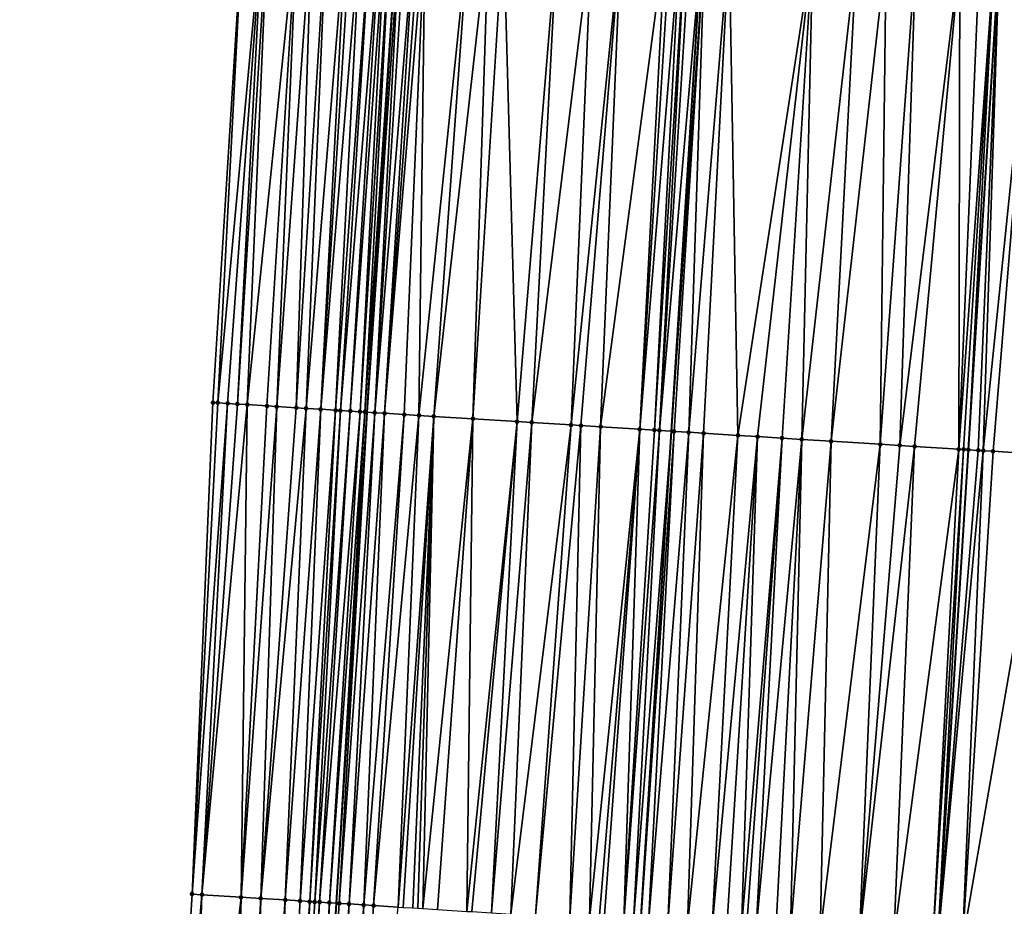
# Model space of a CAD drawing. Header units: feet. Extents: x 2004186 to 2014793, y 836912 to 864902.
# Tile 271 of 656: x 2010684 to 2010724, y 845303 to 845339. Entities that reach past the tile are written whole.
import ezdxf

# ---------------------------------------------------------------- set-up
doc = ezdxf.new("R2010")
doc.units = ezdxf.units.FT
doc.header["$LTSCALE"] = 100
doc.header["$MEASUREMENT"] = 0
for name, color, linetype, lineweight in [('EP_Travel Lane', 5, 'Continuous', 40), ('GPL_Skip Line', 2, 'Continuous', 40), ('Road Shots', 4, 'Continuous', 200), ('Road X-Section', 30, 'Continuous', 13)]:
    doc.layers.add(name, color=color, linetype=linetype, lineweight=lineweight)
doc.layers.add('I-77 SB_MM21-27-Surface-Border', color=7, linetype='Continuous')
doc.layers.add('I-77 SB_MM21-27-Surface-TIN', color=7, linetype='Continuous')

msp = doc.modelspace()

# ---------------------------------------------------------------- linework, layer by layer
at = {"layer": 'EP_Travel Lane'}
msp.add_polyline3d([(2010688.721868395, 845163.5837760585, 420.1983156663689), (2010689.938995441, 845183.5414340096, 420.4285566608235), (2010691.156067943, 845203.498197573, 420.6407721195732), (2010692.373227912, 845223.4563953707, 420.8531145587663), (2010693.590517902, 845243.4167251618, 421.0468504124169), (2010694.807854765, 845263.3778235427, 421.2321663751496), (2010696.025411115, 845283.33947389, 421.4553354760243), (2010697.255773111, 845303.2830267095, 421.6589744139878), (2010698.501887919, 845323.2432744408, 421.886820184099), (2010699.747918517, 845343.2021733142, 422.1327576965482), (2010700.994011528, 845363.1620719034, 422.3334524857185), (2010702.240117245, 845383.1221740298, 422.5148224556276), (2010703.486214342, 845403.0821380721, 422.7108676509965), (2010704.732303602, 845423.0419765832, 422.882726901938), (2010705.978141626, 845443.0012234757, 423.0616602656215), (2010707.213930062, 845462.898351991, 423.2089767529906), (2010708.433583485, 845482.8447857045, 423.331041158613), (2010709.603864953, 845502.7657125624, 423.4429845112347)], dxfattribs=at)
at = {"layer": 'GPL_Skip Line'}
for points in [[(2010700.874572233, 845162.8144267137, 420.4101064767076), (2010702.126642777, 845182.769965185, 420.6362082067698), (2010703.378671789, 845202.7248416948, 420.8486498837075), (2010704.630773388, 845222.6808751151, 421.0531259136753), (2010705.883025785, 845242.6393119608, 421.2546592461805), (2010707.135319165, 845262.5984019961, 421.4004640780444), (2010708.387606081, 845282.5580627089, 421.5839917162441), (2010709.636509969, 845302.509108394, 421.7978473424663), (2010710.882992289, 845322.4694673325, 421.9656822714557), (2010712.129395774, 845342.4285638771, 422.1851182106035), (2010713.375845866, 845362.388406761, 422.3873002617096), (2010714.622298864, 845382.3482961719, 422.5859300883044), (2010715.868755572, 845402.3082449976, 422.7810441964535), (2010717.115184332, 845422.267746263, 422.9829401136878), (2010718.361710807, 845442.2274427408, 423.1604743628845), (2010719.610120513, 845462.1555081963, 423.320929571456), (2010720.8504467, 845482.1082827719, 423.452665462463), (2010722.03700371, 845502.0505677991, 423.5822297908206)], [(2010712.907572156, 845162.0530814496, 420.5808759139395), (2010714.167060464, 845182.0081641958, 420.8089347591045), (2010715.426537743, 845201.9630721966, 420.9959033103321), (2010716.686061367, 845221.918714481, 421.189649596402), (2010717.945758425, 845241.877104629, 421.3686069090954), (2010719.205474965, 845261.8358034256, 421.4966212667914), (2010720.465097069, 845281.7946909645, 421.7053708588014), (2010721.718266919, 845301.754308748, 421.8628080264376), (2010722.964630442, 845321.7147774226, 421.998190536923), (2010724.210918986, 845341.6740452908, 422.1988939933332), (2010725.457265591, 845361.634243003, 422.364738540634), (2010726.703593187, 845381.5941362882, 422.5644940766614), (2010727.949923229, 845401.5540687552, 422.7620795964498), (2010729.196212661, 845421.5133508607, 422.9865330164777), (2010730.442296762, 845441.4733415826, 423.1701646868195), (2010731.66341167, 845461.433952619, 423.3477976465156), (2010732.852232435, 845481.396925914, 423.5040927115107), (2010734.017537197, 845501.3618563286, 423.6647231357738)]]:
    msp.add_polyline3d(points, dxfattribs=at)
at = {"layer": 'I-77 SB_MM21-27-Surface-Border', "color": 3, "linetype": 'ByBlock', "lineweight": -2}
msp.add_polyline3d([(2010684.364728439, 845163.8603183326, 420.0579026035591), (2010685.025423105, 845183.8534304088, 420.2544708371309), (2010687.083227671, 845203.7566149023, 420.4934217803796), (2010687.943531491, 845223.7372291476, 420.7196682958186), (2010688.20515276, 845243.7576328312, 420.9128586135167), (2010689.464856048, 845263.7161216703, 421.0998648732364), (2010690.125708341, 845283.7134168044, 421.2920582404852), (2010691.377490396, 845303.6509596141, 421.5138194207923), (2010692.224658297, 845323.6367865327, 421.7147467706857), (2010693.470940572, 845343.5959540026, 421.9366347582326), (2010694.717274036, 845363.5559412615, 422.1339652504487), (2010695.963619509, 845383.5161208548, 422.3126115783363), (2010697.609173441, 845403.4511477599, 422.5087081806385), (2010699.254701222, 845423.385755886, 422.7114667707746), (2010700.700325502, 845443.3321453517, 422.8873310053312), (2010702.715359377, 845463.1689671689, 423.0533790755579), (2010704.302425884, 845483.090605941, 423.1922684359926), (2010705.464752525, 845503.0045661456, 423.2964426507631)], dxfattribs=at)
at = {"layer": 'I-77 SB_MM21-27-Surface-TIN', "color": 128, "linetype": 'ByBlock', "lineweight": -2}
for points in [[(2010693.470940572, 845343.5959540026, 421.9366347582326), (2010692.224658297, 845323.6367865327, 421.7147467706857), (2010692.424265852, 845323.624263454, 421.7213181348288)], [(2010694.2693714, 845343.5458714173, 421.9609118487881), (2010693.470940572, 845343.5959540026, 421.9366347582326), (2010692.424265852, 845323.624263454, 421.7213181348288)], [(2010694.2693714, 845343.5458714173, 421.9609118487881), (2010692.424265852, 845323.624263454, 421.7213181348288), (2010692.823482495, 845323.5992418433, 421.7317284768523)], [(2010694.2693714, 845343.5458714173, 421.9609118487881), (2010692.823482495, 845323.5992418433, 421.7317284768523), (2010693.222698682, 845323.5742129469, 421.7429498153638)], [(2010694.468980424, 845343.5333718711, 421.9647185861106), (2010694.2693714, 845343.5458714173, 421.9609118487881), (2010693.222698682, 845323.5742129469, 421.7429498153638)], [(2010694.468980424, 845343.5333718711, 421.9647185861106), (2010693.222698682, 845323.5742129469, 421.7429498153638), (2010693.62191625, 845323.5492061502, 421.7517111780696)], [(2010695.666629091, 845343.4582868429, 421.9969684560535), (2010694.468980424, 845343.5333718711, 421.9647185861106), (2010693.62191625, 845323.5492061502, 421.7517111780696)], [(2010695.666629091, 845343.4582868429, 421.9969684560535), (2010693.62191625, 845323.5492061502, 421.7517111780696), (2010694.420349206, 845323.4991576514, 421.7731193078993)], [(2010695.666629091, 845343.4582868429, 421.9969684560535), (2010694.420349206, 845323.4991576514, 421.7731193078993), (2010694.819566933, 845323.4741534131, 421.781595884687)], [(2010696.265454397, 845343.4207599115, 422.0114224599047), (2010695.666629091, 845343.4582868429, 421.9969684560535), (2010694.819566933, 845323.4741534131, 421.781595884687)], [(2010696.265454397, 845343.4207599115, 422.0114224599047), (2010694.819566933, 845323.4741534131, 421.781595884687), (2010695.617997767, 845323.4240709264, 421.8067873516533)], [(2010696.864277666, 845343.3832003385, 422.0293765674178), (2010696.265454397, 845343.4207599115, 422.0114224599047), (2010695.617997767, 845323.4240709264, 421.8067873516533)], [(2010696.864277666, 845343.3832003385, 422.0293765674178), (2010695.617997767, 845323.4240709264, 421.8067873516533), (2010696.017217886, 845323.3991049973, 421.810999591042)], [(2010697.662713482, 845343.333197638, 422.0450877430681), (2010696.864277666, 845343.3832003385, 422.0293765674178), (2010696.017217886, 845323.3991049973, 421.810999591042)], [(2010697.662713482, 845343.333197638, 422.0450877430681), (2010696.017217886, 845323.3991049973, 421.810999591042), (2010696.616041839, 845323.361556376, 421.8284189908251)], [(2010697.86232089, 845343.3206722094, 422.051669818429), (2010697.662713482, 845343.333197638, 422.0450877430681), (2010696.616041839, 845323.361556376, 421.8284189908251)], [(2010698.261530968, 845343.29554547, 422.0729706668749), (2010697.86232089, 845343.3206722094, 422.051669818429), (2010696.616041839, 845323.361556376, 421.8284189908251)], [(2010698.261530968, 845343.29554547, 422.0729706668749), (2010696.616041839, 845323.361556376, 421.8284189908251), (2010697.214860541, 845323.3239236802, 421.8551969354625)], [(2010698.66073908, 845343.2703872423, 422.0976479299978), (2010698.261530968, 845343.29554547, 422.0729706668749), (2010697.214860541, 845323.3239236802, 421.8551969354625)], [(2010698.66073908, 845343.2703872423, 422.0976479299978), (2010697.214860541, 845323.3239236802, 421.8551969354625), (2010697.414467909, 845323.3113975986, 421.8621025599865)], [(2010699.059952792, 845343.2453187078, 422.112707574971), (2010698.66073908, 845343.2703872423, 422.0976479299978), (2010697.414467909, 845323.3113975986, 421.8621025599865)], [(2010699.059952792, 845343.2453187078, 422.112707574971), (2010697.414467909, 845323.3113975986, 421.8621025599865), (2010697.813687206, 845323.2864184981, 421.8677809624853)], [(2010699.259560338, 845343.2327954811, 422.1190535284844), (2010699.059952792, 845343.2453187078, 422.112707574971), (2010697.813687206, 845323.2864184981, 421.8677809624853)], [(2010699.259560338, 845343.2327954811, 422.1190535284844), (2010697.813687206, 845323.2864184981, 421.8677809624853), (2010698.21290505, 845323.2614161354, 421.8760487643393)], [(2010699.459170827, 845343.2203193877, 422.1203454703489), (2010699.259560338, 845343.2327954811, 422.1190535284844), (2010698.21290505, 845323.2614161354, 421.8760487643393)], [(2010699.459170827, 845343.2203193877, 422.1203454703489), (2010698.21290505, 845323.2614161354, 421.8760487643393), (2010698.412512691, 845323.2488944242, 421.8824679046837)], [(2010699.459170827, 845343.2203193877, 422.1203454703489), (2010698.412512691, 845323.2488944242, 421.8824679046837), (2010699.747918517, 845343.2021733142, 422.1327576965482)], [(2010698.412512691, 845323.2488944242, 421.8824679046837), (2010698.501887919, 845323.2432744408, 421.886820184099), (2010699.747918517, 845343.2021733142, 422.1327576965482)], [(2010699.858383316, 845343.1952312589, 422.1375061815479), (2010699.747918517, 845343.2021733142, 422.1327576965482), (2010698.501887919, 845323.2432744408, 421.886820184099)], [(2010699.858383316, 845343.1952312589, 422.1375061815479), (2010698.501887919, 845323.2432744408, 421.886820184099), (2010698.811724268, 845323.2237916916, 421.9019081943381)], [(2010700.057991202, 845343.1827134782, 422.1432681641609), (2010699.858383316, 845343.1952312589, 422.1375061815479), (2010698.811724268, 845323.2237916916, 421.9019081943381)], [(2010700.457212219, 845343.1577619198, 422.1457846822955), (2010700.057991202, 845343.1827134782, 422.1432681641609), (2010698.811724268, 845323.2237916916, 421.9019081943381)], [(2010700.457212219, 845343.1577619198, 422.1457846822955), (2010698.811724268, 845323.2237916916, 421.9019081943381), (2010699.210944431, 845323.1988264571, 421.9060431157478)], [(2010700.656824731, 845343.1453182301, 422.1436020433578), (2010700.457212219, 845343.1577619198, 422.1457846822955), (2010699.210944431, 845323.1988264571, 421.9060431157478)], [(2010700.856434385, 845343.1328287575, 422.1463285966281), (2010700.656824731, 845343.1453182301, 422.1436020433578), (2010699.210944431, 845323.1988264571, 421.9060431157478)], [(2010700.856434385, 845343.1328287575, 422.1463285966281), (2010699.210944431, 845323.1988264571, 421.9060431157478), (2010700.009387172, 845323.1489346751, 421.9100066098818)], [(2010700.856434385, 845343.1328287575, 422.1463285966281), (2010700.009387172, 845323.1489346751, 421.9100066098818), (2010700.608219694, 845323.1115232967, 421.9121490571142)], [(2010702.652932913, 845343.0206100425, 422.1508655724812), (2010700.856434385, 845343.1328287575, 422.1463285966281), (2010700.608219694, 845323.1115232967, 421.9121490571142)], [(2010702.652932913, 845343.0206100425, 422.1508655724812), (2010700.608219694, 845323.1115232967, 421.9121490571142), (2010701.207052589, 845323.0741178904, 421.9136267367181)], [(2010703.451378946, 845342.9707709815, 422.1490300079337), (2010702.652932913, 845343.0206100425, 422.1508655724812), (2010701.207052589, 845323.0741178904, 421.9136267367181)], [(2010703.451378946, 845342.9707709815, 422.1490300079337), (2010701.207052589, 845323.0741178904, 421.9136267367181), (2010702.803940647, 845322.974375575, 421.9169622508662)], [(2010704.050213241, 845342.9333879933, 422.1480492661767), (2010703.451378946, 845342.9707709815, 422.1490300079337), (2010702.803940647, 845322.974375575, 421.9169622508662)], [(2010704.050213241, 845342.9333879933, 422.1480492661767), (2010702.803940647, 845322.974375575, 421.9169622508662), (2010704.600436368, 845322.8621119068, 421.9266769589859)], [(2010706.245931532, 845342.796197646, 422.1572552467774), (2010704.050213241, 845342.9333879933, 422.1480492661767), (2010704.600436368, 845322.8621119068, 421.9266769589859)], [(2010706.245931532, 845342.796197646, 422.1572552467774), (2010704.600436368, 845322.8621119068, 421.9266769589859), (2010705.199268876, 845322.8247003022, 421.9288445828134)], [(2010707.643204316, 845342.7088547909, 422.1673927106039), (2010706.245931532, 845342.796197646, 422.1572552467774), (2010705.199268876, 845322.8247003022, 421.9288445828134)], [(2010707.643204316, 845342.7088547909, 422.1673927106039), (2010705.199268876, 845322.8247003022, 421.9288445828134), (2010706.796152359, 845322.7248847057, 421.9403372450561)], [(2010708.840863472, 845342.6339377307, 422.1816316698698), (2010707.643204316, 845342.7088547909, 422.1673927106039), (2010706.796152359, 845322.7248847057, 421.9403372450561)], [(2010708.840863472, 845342.6339377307, 422.1816316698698), (2010706.796152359, 845322.7248847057, 421.9403372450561), (2010707.19537468, 845322.6999540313, 421.9406251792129)], [(2010708.840863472, 845342.6339377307, 422.1816316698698), (2010707.19537468, 845322.6999540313, 421.9406251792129), (2010707.99381582, 845322.6500366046, 421.9474432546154)], [(2010710.637356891, 845342.521637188, 422.1949428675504), (2010708.840863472, 845342.6339377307, 422.1816316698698), (2010707.99381582, 845322.6500366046, 421.9474432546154)], [(2010710.637356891, 845342.521637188, 422.1949428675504), (2010707.99381582, 845322.6500366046, 421.9474432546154), (2010709.590691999, 845322.550104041, 421.9719558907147)], [(2010710.836966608, 845342.5091487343, 422.1975601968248), (2010710.637356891, 845342.521637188, 422.1949428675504), (2010709.590691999, 845322.550104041, 421.9719558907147)], [(2010711.236192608, 845342.4842769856, 422.1915188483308), (2010710.836966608, 845342.5091487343, 422.1975601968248), (2010709.590691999, 845322.550104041, 421.9719558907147)], [(2010711.236192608, 845342.4842769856, 422.1915188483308), (2010709.590691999, 845322.550104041, 421.9719558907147), (2010710.189531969, 845322.5128119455, 421.9608205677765)], [(2010711.43580469, 845342.4718264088, 422.1900746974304), (2010711.236192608, 845342.4842769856, 422.1915188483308), (2010710.189531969, 845322.5128119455, 421.9608205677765)], [(2010711.43580469, 845342.4718264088, 422.1900746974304), (2010710.189531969, 845322.5128119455, 421.9608205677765), (2010710.38914383, 845322.5003578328, 421.959715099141)], [(2010711.635418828, 845342.4594087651, 422.1850991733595), (2010711.43580469, 845342.4718264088, 422.1900746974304), (2010710.38914383, 845322.5003578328, 421.959715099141)], [(2010711.635418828, 845342.4594087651, 422.1850991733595), (2010710.38914383, 845322.5003578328, 421.959715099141), (2010712.129395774, 845342.4285638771, 422.1851182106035)], [(2010710.38914383, 845322.5003578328, 421.959715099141), (2010710.882992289, 845322.4694673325, 421.9656822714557), (2010712.129395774, 845342.4285638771, 422.1851182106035)], [(2010712.234252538, 845342.4220164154, 422.1851222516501), (2010712.129395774, 845342.4285638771, 422.1851182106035), (2010710.882992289, 845322.4694673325, 421.9656822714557)], [(2010712.234252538, 845342.4220164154, 422.1851222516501), (2010710.882992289, 845322.4694673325, 421.9656822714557), (2010710.987973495, 845322.4629006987, 421.966950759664)], [(2010712.234252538, 845342.4220164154, 422.1851222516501), (2010710.987973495, 845322.4629006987, 421.966950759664), (2010711.586801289, 845322.4254136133, 421.9775203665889)], [(2010713.232306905, 845342.3596667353, 422.188280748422), (2010712.234252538, 845342.4220164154, 422.1851222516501), (2010711.586801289, 845322.4254136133, 421.9775203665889)], [(2010713.232306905, 845342.3596667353, 422.188280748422), (2010711.586801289, 845322.4254136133, 421.9775203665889), (2010712.185634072, 845322.3880064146, 421.9791975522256)], [(2010713.232306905, 845342.3596667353, 422.188280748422), (2010712.185634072, 845322.3880064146, 421.9791975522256), (2010713.582915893, 845322.3008082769, 421.9736130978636)], [(2010716.625703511, 845342.1478661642, 422.1788241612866), (2010713.232306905, 845342.3596667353, 422.188280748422), (2010713.582915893, 845322.3008082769, 421.9736130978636)], [(2010716.625703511, 845342.1478661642, 422.1788241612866), (2010713.582915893, 845322.3008082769, 421.9736130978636), (2010714.381360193, 845322.2509414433, 421.9747995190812)], [(2010716.625703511, 845342.1478661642, 422.1788241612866), (2010714.381360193, 845322.2509414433, 421.9747995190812), (2010715.379413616, 845322.188576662, 421.9797598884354)], [(2010716.625703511, 845342.1478661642, 422.1788241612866), (2010715.379413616, 845322.188576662, 421.9797598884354), (2010716.177855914, 845322.1386777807, 421.984513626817)], [(2010718.422202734, 845342.0356585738, 422.1821682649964), (2010716.625703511, 845342.1478661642, 422.1788241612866), (2010716.177855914, 845322.1386777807, 421.984513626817)], [(2010718.422202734, 845342.0356585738, 422.1821682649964), (2010716.177855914, 845322.1386777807, 421.984513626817), (2010717.375522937, 845322.0638867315, 421.9852690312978)], [(2010719.619870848, 845341.9608849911, 422.1810223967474), (2010718.422202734, 845342.0356585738, 422.1821682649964), (2010717.375522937, 845322.0638867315, 421.9852690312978)], [(2010719.619870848, 845341.9608849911, 422.1810223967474), (2010717.375522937, 845322.0638867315, 421.9852690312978), (2010719.37163569, 845321.9392517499, 421.9846616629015)], [(2010720.817536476, 845341.8860715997, 422.1841451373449), (2010719.619870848, 845341.9608849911, 422.1810223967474), (2010719.37163569, 845321.9392517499, 421.9846616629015)], [(2010720.817536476, 845341.8860715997, 422.1841451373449), (2010719.37163569, 845321.9392517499, 421.9846616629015), (2010720.170077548, 845321.8893458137, 421.9902007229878)], [(2010722.61403109, 845341.7737901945, 422.1954042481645), (2010720.817536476, 845341.8860715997, 422.1841451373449), (2010720.170077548, 845321.8893458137, 421.9902007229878)], [(2010722.61403109, 845341.7737901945, 422.1954042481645), (2010720.170077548, 845321.8893458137, 421.9902007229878), (2010720.76890873, 845321.8519129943, 421.9947298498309)], [(2010722.61403109, 845341.7737901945, 422.1954042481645), (2010720.76890873, 845321.8519129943, 421.9947298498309), (2010722.565406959, 845321.7396894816, 421.9999747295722)], [(2010723.412475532, 845341.7239256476, 422.1963015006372), (2010722.61403109, 845341.7737901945, 422.1954042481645), (2010722.565406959, 845321.7396894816, 421.9999747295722)], [(2010724.011307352, 845341.6865030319, 422.1995699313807), (2010723.412475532, 845341.7239256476, 422.1963015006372), (2010722.565406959, 845321.7396894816, 421.9999747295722)], [(2010724.011307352, 845341.6865030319, 422.1995699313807), (2010722.565406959, 845321.7396894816, 421.9999747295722), (2010722.765019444, 845321.7272453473, 421.9977585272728)], [(2010724.011307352, 845341.6865030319, 422.1995699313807), (2010722.765019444, 845321.7272453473, 421.9977585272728), (2010722.964630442, 845321.7147774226, 421.998190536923)], [(2010724.011307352, 845341.6865030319, 422.1995699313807), (2010722.964630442, 845321.7147774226, 421.998190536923), (2010724.210918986, 845341.6740452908, 422.1988939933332)], [(2010723.363854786, 845321.689879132, 421.9948737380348), (2010724.210918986, 845341.6740452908, 422.1988939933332), (2010722.964630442, 845321.7147774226, 421.998190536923)], [(2010723.563464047, 845321.6773833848, 421.9984027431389), (2010724.210918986, 845341.6740452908, 422.1988939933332), (2010723.363854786, 845321.689879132, 421.9948737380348)], [(2010725.60820043, 845341.5868411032, 422.1941624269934), (2010724.210918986, 845341.6740452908, 422.1988939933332), (2010723.563464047, 845321.6773833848, 421.9984027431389)], [(2010725.60820043, 845341.5868411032, 422.1941624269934), (2010723.563464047, 845321.6773833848, 421.9984027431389), (2010723.962686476, 845321.6524544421, 421.9984979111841)], [(2010725.60820043, 845341.5868411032, 422.1941624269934), (2010723.962686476, 845321.6524544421, 421.9984979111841), (2010726.158414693, 845321.5154230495, 421.9903621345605)], [(2010692.424265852, 845323.624263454, 421.7213181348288), (2010692.224658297, 845323.6367865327, 421.7147467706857), (2010691.377490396, 845303.6509596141, 421.5138194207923)], [(2010692.823482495, 845323.5992418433, 421.7317284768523), (2010692.424265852, 845323.624263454, 421.7213181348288), (2010691.377490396, 845303.6509596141, 421.5138194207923)], [(2010692.823482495, 845323.5992418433, 421.7317284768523), (2010691.377490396, 845303.6509596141, 421.5138194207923), (2010691.776708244, 845303.6259572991, 421.5260613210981)], [(2010693.222698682, 845323.5742129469, 421.7429498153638), (2010692.823482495, 845323.5992418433, 421.7317284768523), (2010691.776708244, 845303.6259572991, 421.5260613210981)], [(2010693.62191625, 845323.5492061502, 421.7517111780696), (2010693.222698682, 845323.5742129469, 421.7429498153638), (2010691.776708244, 845303.6259572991, 421.5260613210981)], [(2010693.62191625, 845323.5492061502, 421.7517111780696), (2010691.776708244, 845303.6259572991, 421.5260613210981), (2010693.373584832, 845303.5260312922, 421.5612979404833)], [(2010694.420349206, 845323.4991576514, 421.7731193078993), (2010693.62191625, 845323.5492061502, 421.7517111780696), (2010693.373584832, 845303.5260312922, 421.5612979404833)], [(2010694.819566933, 845323.4741534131, 421.781595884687), (2010694.420349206, 845323.4991576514, 421.7731193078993), (2010693.373584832, 845303.5260312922, 421.5612979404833)], [(2010694.819566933, 845323.4741534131, 421.781595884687), (2010693.373584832, 845303.5260312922, 421.5612979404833), (2010694.172022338, 845303.4760556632, 421.5809986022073)], [(2010695.617997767, 845323.4240709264, 421.8067873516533), (2010694.819566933, 845323.4741534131, 421.781595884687), (2010694.172022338, 845303.4760556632, 421.5809986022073)], [(2010696.017217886, 845323.3991049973, 421.810999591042), (2010695.617997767, 845323.4240709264, 421.8067873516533), (2010694.172022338, 845303.4760556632, 421.5809986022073)], [(2010696.017217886, 845323.3991049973, 421.810999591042), (2010694.172022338, 845303.4760556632, 421.5809986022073), (2010695.17007149, 845303.4136224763, 421.5996292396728)], [(2010696.616041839, 845323.361556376, 421.8284189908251), (2010696.017217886, 845323.3991049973, 421.810999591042), (2010695.17007149, 845303.4136224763, 421.5996292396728)], [(2010696.616041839, 845323.361556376, 421.8284189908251), (2010695.17007149, 845303.4136224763, 421.5996292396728), (2010695.768896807, 845303.3760957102, 421.6218339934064)], [(2010697.214860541, 845323.3239236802, 421.8551969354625), (2010696.616041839, 845323.361556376, 421.8284189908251), (2010695.768896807, 845303.3760957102, 421.6218339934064)], [(2010697.214860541, 845323.3239236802, 421.8551969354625), (2010695.768896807, 845303.3760957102, 421.6218339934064), (2010696.168112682, 845303.3510617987, 421.6392871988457)], [(2010697.414467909, 845323.3113975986, 421.8621025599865), (2010697.214860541, 845323.3239236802, 421.8551969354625), (2010696.168112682, 845303.3510617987, 421.6392871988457)], [(2010697.414467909, 845323.3113975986, 421.8621025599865), (2010696.168112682, 845303.3510617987, 421.6392871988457), (2010696.36772151, 845303.3385591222, 421.6456587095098)], [(2010697.813687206, 845323.2864184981, 421.8677809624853), (2010697.414467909, 845323.3113975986, 421.8621025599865), (2010696.36772151, 845303.3385591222, 421.6456587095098)], [(2010697.813687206, 845323.2864184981, 421.8677809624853), (2010696.36772151, 845303.3385591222, 421.6456587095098), (2010696.567331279, 845303.326071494, 421.6495482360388)], [(2010698.21290505, 845323.2614161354, 421.8760487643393), (2010697.813687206, 845323.2864184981, 421.8677809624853), (2010696.567331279, 845303.326071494, 421.6495482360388)], [(2010698.21290505, 845323.2614161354, 421.8760487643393), (2010696.567331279, 845303.326071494, 421.6495482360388), (2010696.966552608, 845303.3011249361, 421.6525940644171)], [(2010698.412512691, 845323.2488944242, 421.8824679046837), (2010698.21290505, 845323.2614161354, 421.8760487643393), (2010696.966552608, 845303.3011249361, 421.6525940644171)], [(2010698.412512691, 845323.2488944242, 421.8824679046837), (2010696.966552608, 845303.3011249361, 421.6525940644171), (2010697.255773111, 845303.2830267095, 421.6589744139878)], [(2010698.412512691, 845323.2488944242, 421.8824679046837), (2010697.255773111, 845303.2830267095, 421.6589744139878), (2010698.501887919, 845323.2432744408, 421.886820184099)], [(2010697.365771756, 845303.2761434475, 421.6614010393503), (2010698.501887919, 845323.2432744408, 421.886820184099), (2010697.255773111, 845303.2830267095, 421.6589744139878)], [(2010698.811724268, 845323.2237916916, 421.9019081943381), (2010698.501887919, 845323.2432744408, 421.886820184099), (2010697.365771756, 845303.2761434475, 421.6614010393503)], [(2010698.811724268, 845323.2237916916, 421.9019081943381), (2010697.365771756, 845303.2761434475, 421.6614010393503), (2010697.764989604, 845303.2511411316, 421.6736430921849)], [(2010699.210944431, 845323.1988264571, 421.9060431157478), (2010698.811724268, 845323.2237916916, 421.9019081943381), (2010697.764989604, 845303.2511411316, 421.6736430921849)], [(2010699.210944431, 845323.1988264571, 421.9060431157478), (2010697.764989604, 845303.2511411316, 421.6736430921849), (2010698.36382104, 845303.2137123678, 421.67968414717)], [(2010700.009387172, 845323.1489346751, 421.9100066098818), (2010699.210944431, 845323.1988264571, 421.9060431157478), (2010698.36382104, 845303.2137123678, 421.67968414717)], [(2010700.009387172, 845323.1489346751, 421.9100066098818), (2010698.36382104, 845303.2137123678, 421.67968414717), (2010698.763042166, 845303.1887625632, 421.6832653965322)], [(2010700.608219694, 845323.1115232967, 421.9121490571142), (2010700.009387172, 845323.1489346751, 421.9100066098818), (2010698.763042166, 845303.1887625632, 421.6832653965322)], [(2010700.608219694, 845323.1115232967, 421.9121490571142), (2010698.763042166, 845303.1887625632, 421.6832653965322), (2010699.761093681, 845303.1263672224, 421.6956540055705)], [(2010701.207052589, 845323.0741178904, 421.9136267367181), (2010700.608219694, 845323.1115232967, 421.9121490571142), (2010699.761093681, 845303.1263672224, 421.6956540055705)], [(2010701.207052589, 845323.0741178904, 421.9136267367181), (2010699.761093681, 845303.1263672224, 421.6956540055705), (2010699.9607049, 845303.1139028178, 421.6957132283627)], [(2010701.207052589, 845323.0741178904, 421.9136267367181), (2010699.9607049, 845303.1139028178, 421.6957132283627), (2010700.35992592, 845303.0889513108, 421.6995752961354)], [(2010701.207052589, 845323.0741178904, 421.9136267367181), (2010700.35992592, 845303.0889513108, 421.6995752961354), (2010700.559537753, 845303.0764967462, 421.6980116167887)], [(2010701.207052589, 845323.0741178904, 421.9136267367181), (2010700.559537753, 845303.0764967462, 421.6980116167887), (2010700.759147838, 845303.0640141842, 421.7010655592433)], [(2010702.803940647, 845322.974375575, 421.9169622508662), (2010701.207052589, 845323.0741178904, 421.9136267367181), (2010700.759147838, 845303.0640141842, 421.7010655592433)], [(2010702.803940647, 845322.974375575, 421.9169622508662), (2010700.759147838, 845303.0640141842, 421.7010655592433), (2010701.357980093, 845303.0265985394, 421.7049428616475)], [(2010702.803940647, 845322.974375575, 421.9169622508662), (2010701.357980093, 845303.0265985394, 421.7049428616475), (2010702.555645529, 845302.9517820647, 421.7102539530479)], [(2010704.600436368, 845322.8621119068, 421.9266769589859), (2010702.803940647, 845322.974375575, 421.9169622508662), (2010702.555645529, 845302.9517820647, 421.7102539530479)], [(2010704.600436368, 845322.8621119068, 421.9266769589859), (2010702.555645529, 845302.9517820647, 421.7102539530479), (2010702.755255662, 845302.939300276, 421.7131803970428)], [(2010704.600436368, 845322.8621119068, 421.9266769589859), (2010702.755255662, 845302.939300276, 421.7131803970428), (2010703.553699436, 845302.8894250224, 421.716325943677)], [(2010705.199268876, 845322.8247003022, 421.9288445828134), (2010704.600436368, 845322.8621119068, 421.9266769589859), (2010703.553699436, 845302.8894250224, 421.716325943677)], [(2010705.199268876, 845322.8247003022, 421.9288445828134), (2010703.553699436, 845302.8894250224, 421.716325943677), (2010704.352141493, 845302.8395222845, 421.7240044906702)], [(2010706.796152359, 845322.7248847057, 421.9403372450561), (2010705.199268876, 845322.8247003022, 421.9288445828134), (2010704.352141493, 845302.8395222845, 421.7240044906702)], [(2010706.796152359, 845322.7248847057, 421.9403372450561), (2010704.352141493, 845302.8395222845, 421.7240044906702), (2010705.350190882, 845302.7770928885, 421.7420098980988)], [(2010707.19537468, 845322.6999540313, 421.9406251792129), (2010706.796152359, 845322.7248847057, 421.9403372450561), (2010705.350190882, 845302.7770928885, 421.7420098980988)], [(2010707.19537468, 845322.6999540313, 421.9406251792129), (2010705.350190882, 845302.7770928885, 421.7420098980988), (2010706.747464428, 845302.6897622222, 421.7555917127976)], [(2010707.99381582, 845322.6500366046, 421.9474432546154), (2010707.19537468, 845322.6999540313, 421.9406251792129), (2010706.747464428, 845302.6897622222, 421.7555917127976)], [(2010707.99381582, 845322.6500366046, 421.9474432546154), (2010706.747464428, 845302.6897622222, 421.7555917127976), (2010707.545904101, 845302.6398213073, 421.7695669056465)], [(2010709.590691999, 845322.550104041, 421.9719558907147), (2010707.99381582, 845322.6500366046, 421.9474432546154), (2010707.545904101, 845302.6398213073, 421.7695669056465)], [(2010709.590691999, 845322.550104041, 421.9719558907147), (2010707.545904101, 845302.6398213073, 421.7695669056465), (2010707.945125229, 845302.6148715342, 421.7731429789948)], [(2010709.590691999, 845322.550104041, 421.9719558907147), (2010707.945125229, 845302.6148715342, 421.7731429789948), (2010708.14473481, 845302.6023808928, 421.7775294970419)], [(2010709.590691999, 845322.550104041, 421.9719558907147), (2010708.14473481, 845302.6023808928, 421.7775294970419), (2010708.943177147, 845302.5524826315, 421.7844697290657)], [(2010710.189531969, 845322.5128119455, 421.9608205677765), (2010709.590691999, 845322.550104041, 421.9719558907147), (2010708.943177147, 845302.5524826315, 421.7844697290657)], [(2010710.38914383, 845322.5003578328, 421.959715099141), (2010710.189531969, 845322.5128119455, 421.9608205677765), (2010708.943177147, 845302.5524826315, 421.7844697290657)], [(2010710.38914383, 845322.5003578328, 421.959715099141), (2010708.943177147, 845302.5524826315, 421.7844697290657), (2010709.342396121, 845302.5274983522, 421.7937370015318)], [(2010710.38914383, 845322.5003578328, 421.959715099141), (2010709.342396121, 845302.5274983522, 421.7937370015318), (2010710.882992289, 845322.4694673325, 421.9656822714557)], [(2010709.342396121, 845302.5274983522, 421.7937370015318), (2010709.636509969, 845302.509108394, 421.7978473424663), (2010710.882992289, 845322.4694673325, 421.9656822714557)], [(2010710.987973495, 845322.4629006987, 421.966950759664), (2010710.882992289, 845322.4694673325, 421.9656822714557), (2010709.636509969, 845302.509108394, 421.7978473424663)], [(2010710.987973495, 845322.4629006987, 421.966950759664), (2010709.636509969, 845302.509108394, 421.7978473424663), (2010709.941226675, 845302.4900554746, 421.8021058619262)], [(2010711.586801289, 845322.4254136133, 421.9775203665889), (2010710.987973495, 845322.4629006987, 421.966950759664), (2010709.941226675, 845302.4900554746, 421.8021058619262)], [(2010711.586801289, 845322.4254136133, 421.9775203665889), (2010709.941226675, 845302.4900554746, 421.8021058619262), (2010710.739669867, 845302.4401709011, 421.8067885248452)], [(2010712.185634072, 845322.3880064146, 421.9791975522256), (2010711.586801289, 845322.4254136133, 421.9775203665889), (2010710.739669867, 845302.4401709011, 421.8067885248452)], [(2010712.185634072, 845322.3880064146, 421.9791975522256), (2010710.739669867, 845302.4401709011, 421.8067885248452), (2010711.538115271, 845302.3903217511, 421.8056287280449)], [(2010713.582915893, 845322.3008082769, 421.9736130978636), (2010712.185634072, 845322.3880064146, 421.9791975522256), (2010711.538115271, 845302.3903217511, 421.8056287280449)], [(2010713.582915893, 845322.3008082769, 421.9736130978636), (2010711.538115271, 845302.3903217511, 421.8056287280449), (2010712.536170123, 845302.3279798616, 421.8092015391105)], [(2010714.381360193, 845322.2509414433, 421.9747995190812), (2010713.582915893, 845322.3008082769, 421.9736130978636), (2010712.536170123, 845302.3279798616, 421.8092015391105)], [(2010714.381360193, 845322.2509414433, 421.9747995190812), (2010712.536170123, 845302.3279798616, 421.8092015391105), (2010713.135002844, 845302.2905716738, 421.8118489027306)], [(2010714.381360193, 845322.2509414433, 421.9747995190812), (2010713.135002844, 845302.2905716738, 421.8118489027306), (2010713.733836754, 845302.2531825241, 421.811356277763)], [(2010715.379413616, 845322.188576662, 421.9797598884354), (2010714.381360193, 845322.2509414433, 421.9747995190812), (2010713.733836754, 845302.2531825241, 421.811356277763)], [(2010715.379413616, 845322.188576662, 421.9797598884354), (2010713.733836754, 845302.2531825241, 421.811356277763), (2010713.933446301, 845302.2406913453, 421.8158314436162)], [(2010715.379413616, 845322.188576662, 421.9797598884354), (2010713.933446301, 845302.2406913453, 421.8158314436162), (2010714.332668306, 845302.2157556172, 421.8170910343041)], [(2010716.177855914, 845322.1386777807, 421.984513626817), (2010715.379413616, 845322.188576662, 421.9797598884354), (2010714.332668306, 845302.2157556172, 421.8170910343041)], [(2010716.177855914, 845322.1386777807, 421.984513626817), (2010714.332668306, 845302.2157556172, 421.8170910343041), (2010715.131109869, 845302.1658449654, 421.8260748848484)], [(2010716.177855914, 845322.1386777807, 421.984513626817), (2010715.131109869, 845302.1658449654, 421.8260748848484), (2010715.729942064, 845302.1284283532, 421.8301117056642)], [(2010717.375522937, 845322.0638867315, 421.9852690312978), (2010716.177855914, 845322.1386777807, 421.984513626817), (2010715.729942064, 845302.1284283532, 421.8301117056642)], [(2010717.375522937, 845322.0638867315, 421.9852690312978), (2010715.729942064, 845302.1284283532, 421.8301117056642), (2010716.927607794, 845302.0536165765, 421.8346480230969)], [(2010719.37163569, 845321.9392517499, 421.9846616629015), (2010717.375522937, 845322.0638867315, 421.9852690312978), (2010716.927607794, 845302.0536165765, 421.8346480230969)], [(2010719.37163569, 845321.9392517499, 421.9846616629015), (2010716.927607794, 845302.0536165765, 421.8346480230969), (2010718.524493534, 845301.9538371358, 421.8457111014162)], [(2010720.170077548, 845321.8893458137, 421.9902007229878), (2010719.37163569, 845321.9392517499, 421.9846616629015), (2010718.524493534, 845301.9538371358, 421.8457111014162)], [(2010720.76890873, 845321.8519129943, 421.9947298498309), (2010720.170077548, 845321.8893458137, 421.9902007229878), (2010718.524493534, 845301.9538371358, 421.8457111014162)], [(2010720.76890873, 845321.8519129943, 421.9947298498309), (2010718.524493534, 845301.9538371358, 421.8457111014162), (2010719.921766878, 845301.8665032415, 421.859825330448)], [(2010722.565406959, 845321.7396894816, 421.9999747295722), (2010720.76890873, 845321.8519129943, 421.9947298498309), (2010719.921766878, 845301.8665032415, 421.859825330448)], [(2010722.565406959, 845321.7396894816, 421.9999747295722), (2010719.921766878, 845301.8665032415, 421.859825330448), (2010721.51865532, 845301.7667670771, 421.8637507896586)], [(2010722.765019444, 845321.7272453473, 421.9977585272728), (2010722.565406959, 845321.7396894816, 421.9999747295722), (2010721.51865532, 845301.7667670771, 421.8637507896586)], [(2010722.765019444, 845321.7272453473, 421.9977585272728), (2010721.51865532, 845301.7667670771, 421.8637507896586), (2010721.718266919, 845301.754308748, 421.8628080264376)], [(2010722.765019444, 845321.7272453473, 421.9977585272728), (2010721.718266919, 845301.754308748, 421.8628080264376), (2010722.964630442, 845321.7147774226, 421.998190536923)], [(2010723.363854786, 845321.689879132, 421.9948737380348), (2010722.964630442, 845321.7147774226, 421.998190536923), (2010721.718266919, 845301.754308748, 421.8628080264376)], [(2010723.563464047, 845321.6773833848, 421.9984027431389), (2010723.363854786, 845321.689879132, 421.9948737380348), (2010721.718266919, 845301.754308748, 421.8628080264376)], [(2010723.563464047, 845321.6773833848, 421.9984027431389), (2010721.718266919, 845301.754308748, 421.8628080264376), (2010722.716324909, 845301.6920171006, 421.8580942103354)], [(2010723.962686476, 845321.6524544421, 421.9984979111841), (2010723.563464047, 845321.6773833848, 421.9984027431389), (2010722.716324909, 845301.6920171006, 421.8580942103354)], [(2010726.158414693, 845321.5154230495, 421.9903621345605), (2010723.962686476, 845321.6524544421, 421.9984979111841), (2010722.716324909, 845301.6920171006, 421.8580942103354)], [(2010726.158414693, 845321.5154230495, 421.9903621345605), (2010722.716324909, 845301.6920171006, 421.8580942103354), (2010725.311278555, 845301.5301048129, 421.8382522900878)], [(2010691.776708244, 845303.6259572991, 421.5260613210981), (2010691.377490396, 845303.6509596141, 421.5138194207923), (2010690.125708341, 845283.7134168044, 421.2920582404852)], [(2010691.776708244, 845303.6259572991, 421.5260613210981), (2010690.125708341, 845283.7134168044, 421.2920582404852), (2010691.123705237, 845283.6501532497, 421.3203915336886)], [(2010693.373584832, 845303.5260312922, 421.5612979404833), (2010691.776708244, 845303.6259572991, 421.5260613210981), (2010691.123705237, 845283.6501532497, 421.3203915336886)], [(2010693.373584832, 845303.5260312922, 421.5612979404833), (2010691.123705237, 845283.6501532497, 421.3203915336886), (2010691.922107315, 845283.5996146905, 421.3358394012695)], [(2010693.373584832, 845303.5260312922, 421.5612979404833), (2010691.922107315, 845283.5996146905, 421.3358394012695), (2010692.92010452, 845283.5363560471, 421.3636822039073)], [(2010694.172022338, 845303.4760556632, 421.5809986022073), (2010693.373584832, 845303.5260312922, 421.5612979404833), (2010692.92010452, 845283.5363560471, 421.3636822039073)], [(2010694.172022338, 845303.4760556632, 421.5809986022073), (2010692.92010452, 845283.5363560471, 421.3636822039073), (2010693.71849931, 845283.4857019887, 421.3906644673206)], [(2010695.17007149, 845303.4136224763, 421.5996292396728), (2010694.172022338, 845303.4760556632, 421.5809986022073), (2010693.71849931, 845283.4857019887, 421.3906644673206)], [(2010695.17007149, 845303.4136224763, 421.5996292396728), (2010693.71849931, 845283.4857019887, 421.3906644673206), (2010694.516890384, 845283.4349890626, 421.4235255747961)], [(2010695.768896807, 845303.3760957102, 421.6218339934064), (2010695.17007149, 845303.4136224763, 421.5996292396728), (2010694.516890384, 845283.4349890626, 421.4235255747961)], [(2010696.168112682, 845303.3510617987, 421.6392871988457), (2010695.768896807, 845303.3760957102, 421.6218339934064), (2010694.516890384, 845283.4349890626, 421.4235255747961)], [(2010696.168112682, 845303.3510617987, 421.6392871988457), (2010694.516890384, 845283.4349890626, 421.4235255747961), (2010695.115687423, 845283.3970135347, 421.4422627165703)], [(2010696.36772151, 845303.3385591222, 421.6456587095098), (2010696.168112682, 845303.3510617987, 421.6392871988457), (2010695.115687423, 845283.3970135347, 421.4422627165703)], [(2010696.567331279, 845303.326071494, 421.6495482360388), (2010696.36772151, 845303.3385591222, 421.6456587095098), (2010695.115687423, 845283.3970135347, 421.4422627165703)], [(2010696.567331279, 845303.326071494, 421.6495482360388), (2010695.115687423, 845283.3970135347, 421.4422627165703), (2010695.514888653, 845283.3717472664, 421.4496859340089)], [(2010696.966552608, 845303.3011249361, 421.6525940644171), (2010696.567331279, 845303.326071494, 421.6495482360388), (2010695.514888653, 845283.3717472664, 421.4496859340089)], [(2010696.966552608, 845303.3011249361, 421.6525940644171), (2010695.514888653, 845283.3717472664, 421.4496859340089), (2010696.025411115, 845283.33947389, 421.4553354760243)], [(2010696.966552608, 845303.3011249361, 421.6525940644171), (2010696.025411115, 845283.33947389, 421.4553354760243), (2010697.255773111, 845303.2830267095, 421.6589744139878)], [(2010697.365771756, 845303.2761434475, 421.6614010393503), (2010697.255773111, 845303.2830267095, 421.6589744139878), (2010696.025411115, 845283.33947389, 421.4553354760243)], [(2010697.365771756, 845303.2761434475, 421.6614010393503), (2010696.025411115, 845283.33947389, 421.4553354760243), (2010696.113693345, 845283.333893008, 421.456312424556)], [(2010697.764989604, 845303.2511411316, 421.6736430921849), (2010697.365771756, 845303.2761434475, 421.6614010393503), (2010696.113693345, 845283.333893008, 421.456312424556)], [(2010697.764989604, 845303.2511411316, 421.6736430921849), (2010696.113693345, 845283.333893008, 421.456312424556), (2010696.712493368, 845283.2959647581, 421.470328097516)], [(2010698.36382104, 845303.2137123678, 421.67968414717), (2010697.764989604, 845303.2511411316, 421.6736430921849), (2010696.712493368, 845283.2959647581, 421.470328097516)], [(2010698.36382104, 845303.2137123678, 421.67968414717), (2010696.712493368, 845283.2959647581, 421.470328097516), (2010697.510896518, 845283.2454431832, 421.4840798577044)], [(2010698.763042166, 845303.1887625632, 421.6832653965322), (2010698.36382104, 845303.2137123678, 421.67968414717), (2010697.510896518, 845283.2454431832, 421.4840798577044)], [(2010699.761093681, 845303.1263672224, 421.6956540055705), (2010698.763042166, 845303.1887625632, 421.6832653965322), (2010697.510896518, 845283.2454431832, 421.4840798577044)]]:
    msp.add_3dface(points, dxfattribs=at)
at = {"layer": 'Road Shots', "lineweight": 100}
for p in [(2010692.224658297, 845323.6367865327, 421.7147467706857), (2010692.424265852, 845323.624263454, 421.7213181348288), (2010692.823482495, 845323.5992418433, 421.7317284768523), (2010693.222698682, 845323.5742129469, 421.7429498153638), (2010693.62191625, 845323.5492061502, 421.7517111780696), (2010694.420349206, 845323.4991576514, 421.7731193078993), (2010694.819566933, 845323.4741534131, 421.781595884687), (2010695.617997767, 845323.4240709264, 421.8067873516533), (2010696.017217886, 845323.3991049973, 421.810999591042), (2010696.616041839, 845323.361556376, 421.8284189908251), (2010697.214860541, 845323.3239236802, 421.8551969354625), (2010697.414467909, 845323.3113975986, 421.8621025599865), (2010697.813687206, 845323.2864184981, 421.8677809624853), (2010698.21290505, 845323.2614161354, 421.8760487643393), (2010698.412512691, 845323.2488944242, 421.8824679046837), (2010698.811724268, 845323.2237916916, 421.9019081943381), (2010699.210944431, 845323.1988264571, 421.9060431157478), (2010700.009387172, 845323.1489346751, 421.9100066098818), (2010700.608219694, 845323.1115232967, 421.9121490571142), (2010701.207052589, 845323.0741178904, 421.9136267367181), (2010702.803940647, 845322.974375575, 421.9169622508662), (2010704.600436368, 845322.8621119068, 421.9266769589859), (2010705.199268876, 845322.8247003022, 421.9288445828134), (2010706.796152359, 845322.7248847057, 421.9403372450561), (2010707.19537468, 845322.6999540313, 421.9406251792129), (2010707.99381582, 845322.6500366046, 421.9474432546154), (2010709.590691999, 845322.550104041, 421.9719558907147), (2010710.189531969, 845322.5128119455, 421.9608205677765), (2010710.38914383, 845322.5003578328, 421.959715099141), (2010710.987973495, 845322.4629006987, 421.966950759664), (2010711.586801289, 845322.4254136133, 421.9775203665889), (2010712.185634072, 845322.3880064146, 421.9791975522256), (2010713.582915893, 845322.3008082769, 421.9736130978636), (2010714.381360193, 845322.2509414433, 421.9747995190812), (2010715.379413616, 845322.188576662, 421.9797598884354), (2010716.177855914, 845322.1386777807, 421.984513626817), (2010717.375522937, 845322.0638867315, 421.9852690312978), (2010719.37163569, 845321.9392517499, 421.9846616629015), (2010720.170077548, 845321.8893458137, 421.9902007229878), (2010720.76890873, 845321.8519129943, 421.9947298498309), (2010722.565406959, 845321.7396894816, 421.9999747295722), (2010722.765019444, 845321.7272453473, 421.9977585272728), (2010722.964630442, 845321.7147774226, 421.998190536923), (2010723.363854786, 845321.689879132, 421.9948737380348), (2010723.563464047, 845321.6773833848, 421.9984027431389), (2010723.962686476, 845321.6524544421, 421.9984979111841), (2010691.377490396, 845303.6509596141, 421.5138194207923), (2010691.776708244, 845303.6259572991, 421.5260613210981), (2010693.373584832, 845303.5260312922, 421.5612979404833), (2010694.172022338, 845303.4760556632, 421.5809986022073), (2010695.17007149, 845303.4136224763, 421.5996292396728), (2010695.768896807, 845303.3760957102, 421.6218339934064), (2010696.168112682, 845303.3510617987, 421.6392871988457), (2010696.36772151, 845303.3385591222, 421.6456587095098), (2010696.567331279, 845303.326071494, 421.6495482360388), (2010696.966552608, 845303.3011249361, 421.6525940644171), (2010697.365771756, 845303.2761434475, 421.6614010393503), (2010697.764989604, 845303.2511411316, 421.6736430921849), (2010698.36382104, 845303.2137123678, 421.67968414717), (2010698.763042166, 845303.1887625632, 421.6832653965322)]:
    msp.add_point(p, dxfattribs=at)
at = {"layer": 'Road X-Section', "extrusion": (0.06231769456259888, 0.9980157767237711, 0.009000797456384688), "elevation": 968951.825635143, "flags": 128}
msp.add_lwpolyline([(-1954103.098945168, -8299.960595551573), (-1954103.298945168, -8299.954023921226), (-1954103.698945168, -8299.943613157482), (-1954104.098945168, -8299.932391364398), (-1954104.498945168, -8299.923629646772), (-1954105.298945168, -8299.902220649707), (-1954105.698945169, -8299.893743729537), (-1954106.498945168, -8299.868551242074), (-1954106.898945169, -8299.864338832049), (-1954107.498945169, -8299.846918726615), (-1954108.098945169, -8299.82013969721), (-1954108.298945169, -8299.813233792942), (-1954108.698945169, -8299.807555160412), (-1954109.098945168, -8299.799287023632), (-1954109.298945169, -8299.792867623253), (-1954109.698945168, -8299.773426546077), (-1954110.098945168, -8299.769291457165), (-1954110.898945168, -8299.76532780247), (-1954111.498945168, -8299.763185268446), (-1954112.098945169, -8299.761707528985), (-1954113.698945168, -8299.758371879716), (-1954115.498945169, -8299.748656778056), (-1954116.098945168, -8299.74648906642), (-1954117.698945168, -8299.734995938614), (-1954118.098945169, -8299.734707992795), (-1954118.898945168, -8299.727889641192), (-1954120.498945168, -8299.703376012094), (-1954121.098945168, -8299.714511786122), (-1954121.298945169, -8299.715617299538), (-1954121.898945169, -8299.7083813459), (-1954122.498945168, -8299.697811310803), (-1954123.098945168, -8299.696134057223), (-1954124.498945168, -8299.701718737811), (-1954125.298945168, -8299.700532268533), (-1954126.298945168, -8299.695571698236), (-1954127.098945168, -8299.690817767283), (-1954128.298945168, -8299.690062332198), (-1954130.298945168, -8299.6906697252), (-1954131.098945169, -8299.685130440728), (-1954131.698945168, -8299.680601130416), (-1954133.498945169, -8299.675356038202), (-1954133.698945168, -8299.67757233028), (-1954133.898945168, -8299.67714030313), (-1954134.298945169, -8299.68045723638), (-1954134.498945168, -8299.676928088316), (-1954134.898945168, -8299.676832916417), (-1954137.098945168, -8299.684969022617), (-1954139.098945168, -8299.684782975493), (-1954139.498945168, -8299.687137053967), (-1954141.498945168, -8299.691901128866), (-1954142.298945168, -8299.694895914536), (-1954143.098945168, -8299.698294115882), (-1954144.298945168, -8299.708327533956), (-1954144.498945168, -8299.712137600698), (-1954145.098945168, -8299.731981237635), (-1954145.298945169, -8299.739412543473), (-1954145.498945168, -8299.739477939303), (-1954145.698945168, -8299.733125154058), (-1954145.898945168, -8299.730621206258), (-1954146.098945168, -8299.731481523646), (-1954146.298945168, -8299.739453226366), (-1954146.498945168, -8299.754405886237), (-1954146.698945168, -8299.763253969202), (-1954147.498945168, -8299.788035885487), (-1954147.698945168, -8299.789132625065), (-1954147.898945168, -8299.785061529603), (-1954149.298945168, -8299.823354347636), (-1954150.898945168, -8299.858480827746), (-1954152.498945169, -8299.897099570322)], dxfattribs=at)
at = {"layer": 'Road X-Section', "extrusion": (0.06231907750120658, 0.9980377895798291, 0.006074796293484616), "elevation": 968951.9797229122, "flags": 128}
msp.add_lwpolyline([(-1954103.490801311, -5464.772910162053), (-1954103.890801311, -5464.760668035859), (-1954105.490801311, -5464.725430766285), (-1954106.290801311, -5464.705729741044), (-1954107.290801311, -5464.687098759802), (-1954107.890801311, -5464.664893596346), (-1954108.290801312, -5464.647440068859), (-1954108.490801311, -5464.641068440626), (-1954108.690801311, -5464.637178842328), (-1954109.090801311, -5464.634132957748), (-1954109.490801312, -5464.625325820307), (-1954109.890801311, -5464.613083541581), (-1954110.490801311, -5464.607042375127), (-1954110.890801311, -5464.603461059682), (-1954111.890801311, -5464.591072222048), (-1954112.090801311, -5464.591012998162), (-1954112.490801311, -5464.587150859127), (-1954112.690801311, -5464.588714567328), (-1954112.890801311, -5464.585660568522), (-1954113.490801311, -5464.581783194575), (-1954114.690801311, -5464.576472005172), (-1954114.890801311, -5464.573545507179), (-1954115.690801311, -5464.570399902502), (-1954116.490801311, -5464.562721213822), (-1954117.490801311, -5464.544715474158), (-1954118.890801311, -5464.531133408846), (-1954119.690801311, -5464.517157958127), (-1954120.090801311, -5464.513581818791), (-1954120.290801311, -5464.509195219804), (-1954121.090801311, -5464.502254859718), (-1954121.490801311, -5464.492987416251), (-1954122.090801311, -5464.484618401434), (-1954122.890801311, -5464.47993565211), (-1954123.690801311, -5464.481095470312), (-1954124.690801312, -5464.47752259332), (-1954125.290801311, -5464.47487518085), (-1954125.890801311, -5464.475367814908), (-1954126.090801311, -5464.470892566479), (-1954126.490801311, -5464.469632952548), (-1954127.290801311, -5464.460648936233), (-1954127.890801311, -5464.456612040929), (-1954129.090801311, -5464.452075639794), (-1954130.690801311, -5464.441012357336), (-1954132.090801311, -5464.426897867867), (-1954133.690801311, -5464.422972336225), (-1954134.890801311, -5464.428629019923), (-1954137.490801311, -5464.448471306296), (-1954140.690801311, -5464.465171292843), (-1954141.490801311, -5464.4672902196), (-1954142.290801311, -5464.473928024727), (-1954143.890801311, -5464.484340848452), (-1954144.490801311, -5464.493282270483), (-1954144.690801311, -5464.500016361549), (-1954144.890801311, -5464.502869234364), (-1954145.090801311, -5464.508427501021), (-1954145.290801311, -5464.51972109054), (-1954145.490801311, -5464.528741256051), (-1954145.690801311, -5464.530772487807), (-1954145.890801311, -5464.527187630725), (-1954146.090801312, -5464.527779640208), (-1954146.290801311, -5464.532679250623), (-1954146.690801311, -5464.549618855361), (-1954147.290801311, -5464.563854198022), (-1954147.490801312, -5464.57033876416), (-1954147.690801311, -5464.573523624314), (-1954147.890801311, -5464.57161674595), (-1954148.490801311, -5464.587848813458), (-1954148.690801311, -5464.594836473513), (-1954150.690801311, -5464.638512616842), (-1954152.490801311, -5464.682625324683)], dxfattribs=at)

doc.saveas('drawing.dxf')
